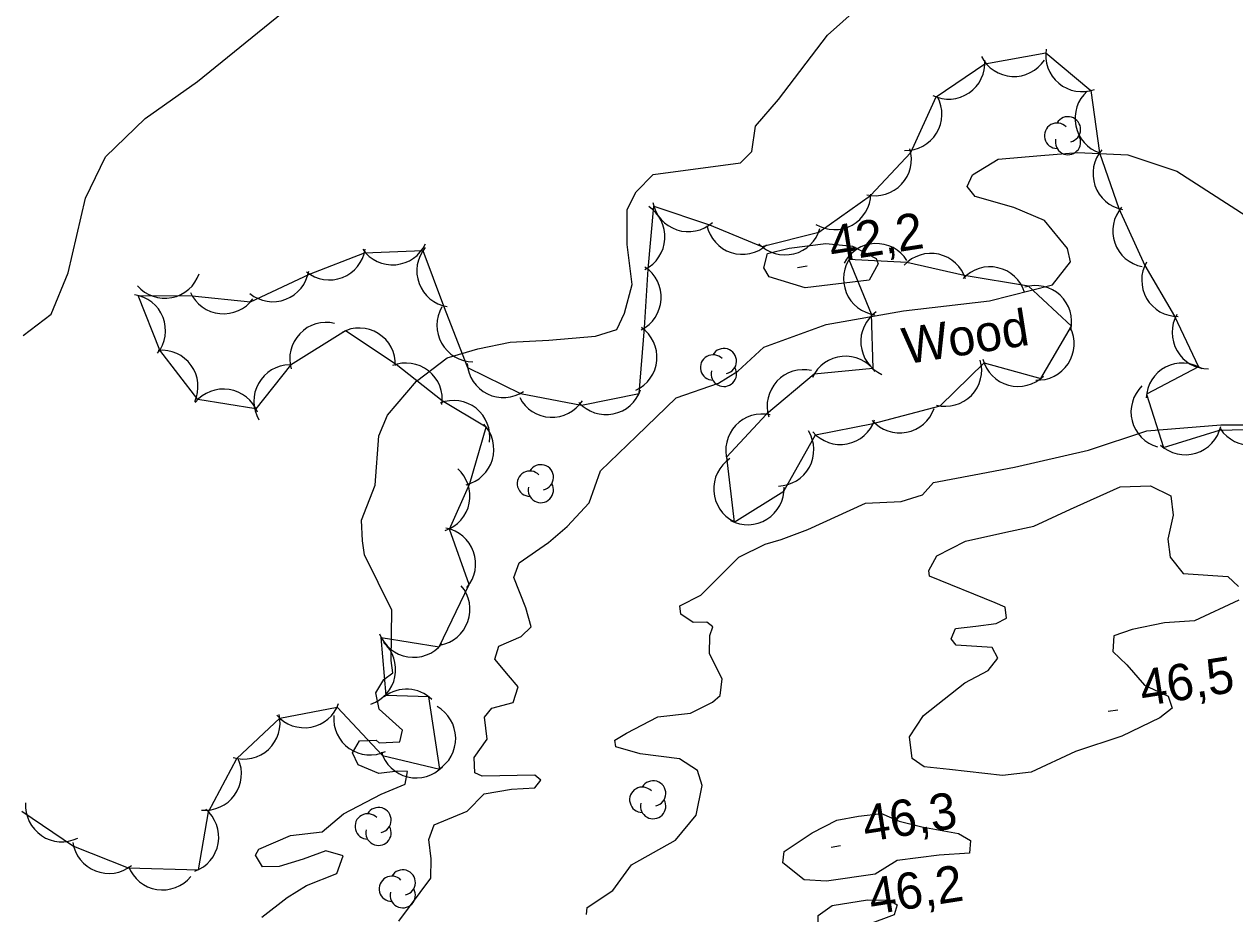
# Model space of a CAD drawing. Extents: x 646142 to 649934, y 5874075 to 5876351.
# Drawn here: x 649124 to 649223.9, y 5874642.2 to 5874715.6 of the extents above; entities that cross this region are included whole.
import ezdxf

# ---------------------------------------------------------------- set-up
doc = ezdxf.new("R2010")
doc.units = 0
for name, color, linetype in [('Niveau 1', 7, 'Continuous'), ('Niveau 2', 7, 'Continuous'), ('Niveau 3', 7, 'Continuous'), ('Niveau 44', 7, 'Continuous')]:
    doc.layers.add(name, color=color, linetype=linetype)

msp = doc.modelspace()

# ---------------------------------------------------------------- linework, layer by layer
at = {"layer": 'Niveau 1'}
for points in [[(649154.975, 5874656.38), (649155.202, 5874657.328), (649155.202, 5874657.328), (649153.27, 5874659.056), (649152.989, 5874660.405), (649153.654, 5874661.521), (649154.389, 5874662.069), (649154.264, 5874663.091), (649154.326, 5874667.244), (649152.044, 5874671.809), (649151.905, 5874672.944), (649151.808, 5874674.66), (649152.942, 5874677.558), (649153.244, 5874681.624), (649153.952, 5874683.32), (649156.356, 5874686.139), (649158.871, 5874688.049), (649161.413, 5874688.812), (649164.095, 5874689.361), (649167.285, 5874689.509), (649171.139, 5874689.852), (649172.904, 5874690.407), (649173.54, 5874691.749), (649174.164, 5874694.125), (649173.759, 5874697.414), (649173.748, 5874700.29), (649174.483, 5874701.758), (649175.91, 5874703.194), (649183.121, 5874704.165), (649184.039, 5874705.079), (649184.352, 5874707.187), (649186.259, 5874709.37), (649190.299, 5874714.681), (649198.134, 5874721.706)], [(649143.571, 5874641.888), (649145.664, 5874643.52), (649147.262, 5874644.517), (649149.777, 5874645.508), (649150.288, 5874646.951), (649148.862, 5874647.357), (649146.996, 5874646.674), (649145.004, 5874646.091), (649143.634, 5874646.043), (649143.056, 5874647.011), (649143.339, 5874647.506), (649145.954, 5874648.624), (649148.553, 5874648.934), (649150.321, 5874650.411), (649153.444, 5874652.051), (649155.408, 5874652.86), (649155.621, 5874653.923), (649154.816, 5874653.942), (649153.234, 5874653.753), (649151.541, 5874654.473), (649151.076, 5874655.455), (649151.642, 5874656.444), (649153.012, 5874656.492), (649153.266, 5874656.291), (649154.975, 5874656.38)]]:
    msp.add_lwpolyline(points, dxfattribs=at)
at = {"layer": 'Niveau 2'}
for points in [[(649123.861, 5874689.902), (649126.169, 5874691.676), (649127.589, 5874695.073), (649129.013, 5874701.238), (649130.659, 5874704.662), (649133.945, 5874707.818), (649138.277, 5874710.868), (649145.27, 5874716.538)], [(649162.824, 5874663.203), (649163.149, 5874664.276), (649164.997, 5874665.071), (649165.815, 5874665.858), (649165.394, 5874667.418), (649164.397, 5874669.943), (649164.821, 5874671.144), (649167.247, 5874672.812), (649168.799, 5874674.146), (649170.619, 5874676.087), (649171.552, 5874678.726), (649174.515, 5874681.607), (649177.788, 5874684.755), (649181.297, 5874685.976), (649182.89, 5874686.97), (649185.048, 5874688.95), (649190.191, 5874690.825), (649196.573, 5874691.928), (649203.672, 5874692.772), (649208.884, 5874694.08), (649210.364, 5874695.979), (649210.111, 5874697.098), (649208.227, 5874699.401), (649205.693, 5874700.479), (649202.497, 5874701.363), (649201.822, 5874702.202), (649202.273, 5874703.175), (649204.401, 5874704.461), (649207.907, 5874704.762), (649210.963, 5874705.01), (649215.102, 5874704.812), (649219.156, 5874703.456), (649227.725, 5874697.927)], [(649187.127, 5874697.125), (649190.17, 5874697.487), (649192.367, 5874697.288), (649194.324, 5874696.257), (649194.492, 5874695.817), (649193.745, 5874694.465), (649188.448, 5874693.835), (649185.477, 5874694.746), (649185.041, 5874695.499), (649185.352, 5874696.685), (649187.127, 5874697.125)], [(649188.682, 5874673.897), (649193.438, 5874676.069), (649196.392, 5874676.191), (649198.15, 5874676.745), (649199.051, 5874677.77), (649202.399, 5874678.397), (649205.746, 5874679.025), (649211.85, 5874680.439), (649216.673, 5874682.045), (649222.775, 5874682.542), (649229.396, 5874682.526)], [(649207.341, 5874674.172), (649210.361, 5874675.563), (649214.461, 5874677.425), (649216.96, 5874677.493), (649218.658, 5874676.664), (649218.853, 5874675.084), (649218.417, 5874673.084), (649218.598, 5874671.617), (649219.678, 5874670.256), (649223.355, 5874670.007), (649224.253, 5874669.197)], [(649170.398, 5874642.105), (649170.441, 5874642.685), (649172.553, 5874644.085), (649174.118, 5874646.223), (649177.751, 5874648.264), (649179.442, 5874650.302), (649179.937, 5874652.772), (649179.558, 5874653.99), (649178.068, 5874654.961), (649174.818, 5874655.377), (649172.807, 5874655.941), (649172.737, 5874656.507), (649173.694, 5874657.08), (649176.271, 5874658.42), (649178.973, 5874658.742), (649180.803, 5874659.649), (649181.422, 5874660.181), (649181.593, 5874661.579), (649180.54, 5874663.635), (649180.584, 5874665.132), (649180.838, 5874665.851), (649180.332, 5874666.25), (649179.192, 5874666.229), (649178.194, 5874666.914), (649178.11, 5874667.592), (649179.828, 5874668.485), (649182.982, 5874671.615), (649185.136, 5874672.675), (649186.458, 5874673.062), (649188.682, 5874673.897)], [(649224.28, 5874668.055), (649220.615, 5874666.358), (649218.131, 5874666.177), (649215.463, 5874665.63), (649213.932, 5874665.104), (649213.861, 5874663.836), (649215.025, 5874662.714), (649216.484, 5874661.054), (649218.421, 5874660.139), (649218.771, 5874659.15), (649217.731, 5874658.339), (649214.614, 5874656.821), (649210.78, 5874655.562), (649207.113, 5874653.865), (649204.754, 5874653.584), (649200.359, 5874654.092), (649198.281, 5874654.302), (649197.285, 5874654.986), (649197.062, 5874656.793), (649198.215, 5874658.535), (649201.644, 5874661.235), (649203.568, 5874662.266), (649204.356, 5874663.277), (649203.907, 5874664.14), (649200.916, 5874664.357), (649200.51, 5874664.881), (649200.861, 5874665.725), (649202.547, 5874665.926), (649204.232, 5874666.126), (649205.089, 5874666.572), (649204.977, 5874667.475), (649204.135, 5874667.833), (649198.731, 5874670.054), (649198.675, 5874670.506), (649199.322, 5874671.729), (649201.682, 5874672.926), (649205.011, 5874673.666), (649207.341, 5874674.172)], [(649154.89, 5874641.568), (649157.545, 5874645.105), (649157.575, 5874646.719), (649157.38, 5874648.306), (649157.805, 5874649.507), (649160.527, 5874650.636), (649161.953, 5874652.071), (649164.194, 5874652.453), (649166.126, 5874652.568), (649166.62, 5874653.202), (649166.113, 5874653.602), (649161.771, 5874653.545), (649161.165, 5874653.817), (649161.125, 5874655.078), (649162.198, 5874656.585), (649161.975, 5874658.399), (649162.568, 5874659.159), (649164.344, 5874659.601), (649164.755, 5874660.914), (649163.952, 5874661.854), (649162.824, 5874663.203)], [(649192.856, 5874650.218), (649194.766, 5874650.445), (649196.212, 5874649.815), (649198.094, 5874649.352), (649201.127, 5874648.797), (649202.109, 5874648.226), (649202.01, 5874647.183), (649199.524, 5874647.001), (649196.041, 5874646.586), (649194.242, 5874645.454), (649190.21, 5874644.859), (649188.37, 5874644.983), (649186.602, 5874646.377), (649186.715, 5874647.308), (649189.034, 5874648.845), (649191.072, 5874649.89), (649192.856, 5874650.218)], [(649190.686, 5874642.852), (649193.594, 5874643.314), (649195.42, 5874643.302), (649196.037, 5874642.917), (649195.798, 5874642.086), (649193.507, 5874641.24), (649192.059, 5874640.036), (649190.936, 5874639.902), (649189.532, 5874641.11), (649189.533, 5874642.027), (649190.686, 5874642.852)]]:
    msp.add_lwpolyline(points, dxfattribs=at)
at = {"layer": 'Niveau 3'}
for p, q in [((649187.823, 5874695.526), (649188.614, 5874695.65)), ((649213.478, 5874658.885), (649214.269, 5874659.01)), ((649190.588, 5874647.682), (649191.378, 5874647.806))]:
    msp.add_line(p, q, dxfattribs=at)
at = {"layer": 'Niveau 44'}
for points in [[(649123.76, 5874650.641), (649128.031, 5874647.76), (649132.546, 5874645.976), (649138.337, 5874645.806), (649139.172, 5874650.588), (649141.515, 5874654.993), (649145.061, 5874658.307), (649149.803, 5874659.239), (649153.552, 5874655.249), (649158.267, 5874654.099), (649157.374, 5874660.079), (649153.849, 5874660.2), (649153.431, 5874664.987), (649158.222, 5874664.211), (649160.71, 5874669.357), (649159.09, 5874673.932), (649160.755, 5874677.68), (649162.11, 5874682.341), (649158.482, 5874684.516), (649154.669, 5874687.52), (649150.484, 5874690.298), (649145.936, 5874687.444), (649143.085, 5874683.852), (649138.29, 5874684.609), (649135.155, 5874688.691), (649133.378, 5874693.208), (649137.821, 5874693.185), (649142.65, 5874692.696), (649147.519, 5874694.972), (649152.049, 5874696.716), (649156.879, 5874696.909), (649158.571, 5874692.359), (649160.576, 5874687.268), (649164.932, 5874685.127), (649169.981, 5874684.162), (649174.737, 5874685.13), (649175.175, 5874690.525), (649175.473, 5874695.37), (649175.944, 5874700.567), (649180.549, 5874699.033), (649184.86, 5874697.262), (649189.571, 5874698.432), (649193.848, 5874701.463), (649197.167, 5874705.005), (649199.282, 5874709.594), (649203.299, 5874712.319), (649208.328, 5874713.235), (649212.049, 5874710.117), (649212.759, 5874704.973), (649214.349, 5874700.387), (649216.5, 5874695.683), (649218.943, 5874691.489), (649220.947, 5874687.317), (649216.643, 5874685.073)], [(649189.306, 5874681.718), (649194.071, 5874682.642), (649199.595, 5874684.092), (649203.225, 5874687.643), (649207.904, 5874686.351), (649210.441, 5874690.661), (649206.889, 5874693.969), (649201.587, 5874694.864), (649196.852, 5874695.932), (649192.061, 5874696.167), (649193.909, 5874691.679), (649194.032, 5874687.173), (649189.199, 5874686.726), (649185.263, 5874683.403), (649181.951, 5874679.854), (649182.581, 5874674.502), (649186.701, 5874677.067), (649189.306, 5874681.718)], [(649216.643, 5874685.073), (649218.043, 5874680.665), (649222.683, 5874682.091), (649227.924, 5874682.237)]]:
    msp.add_lwpolyline(points, dxfattribs=at)
for centre, radius, start, end in [((649211.32, 5874713.028), 3, 170.04483, 290.02277), ((649200.301, 5874712.415), 3, 244.14986, 4.1278), ((649205.697, 5874714.282), 3, 206.73485, 326.71279), ((649196.747, 5874708.177), 3, 268.44283, 28.42078), ((649213.738, 5874707.823), 3, 131.6744, 251.65234), ((649209.257, 5874706.394), 1.046, 44.11537, 269.80396), ((649210.157, 5874706.917), 1.046, 282.26917, 149.72626), ((649210.157, 5874705.871), 1.046, 166.93686, 29.62122), ((649194.221, 5874704.439), 3, 256.86425, 16.84219), ((649215.22, 5874703.258), 3, 139.13239, 259.11034), ((649190.88, 5874701.642), 3, 238.87314, 358.85108), ((649173.873, 5874698.046), 3, 296.47321, 56.45115), ((649178.803, 5874701.473), 3, 191.58649, 311.56443), ((649216.857, 5874698.534), 3, 139.13239, 259.11034), ((649183.264, 5874699.609), 3, 192.02575, 312.00369), ((649186.79, 5874699.558), 3, 223.95815, 343.93609), ((649154.376, 5874698.736), 3, 214.93517, 334.91311), ((649194.329, 5874694.492), 3, 32.53712, 152.51506), ((649149.151, 5874697.49), 3, 231.0517, 351.02964), ((649159.378, 5874695.249), 3, 140.40005, 260.378), ((649194.615, 5874694.594), 3, 142.37314, 262.35108), ((649198.832, 5874693.678), 3, 17.2875, 137.26545), ((649173.564, 5874693.056), 3, 296.47321, 56.45115), ((649203.709, 5874692.575), 3, 17.2875, 137.26545), ((649219.245, 5874694.473), 3, 150.22602, 270.20397), ((649135.566, 5874695.979), 3, 221.04986, 341.02781), ((649144.484, 5874695.695), 3, 231.0517, 351.02964), ((649140.413, 5874694.695), 3, 204.21665, 324.19459), ((649207.463, 5874691.025), 3, 347.03306, 107.01101), ((649132.626, 5874690.304), 3, 321.48233, 81.46027), ((649161.04, 5874690.736), 3, 149.45576, 269.43371), ((649196.044, 5874689.407), 3, 125.31284, 245.29078), ((649221.757, 5874690.147), 3, 150.10776, 270.08571), ((649148.886, 5874687.987), 3, 76.43209, 196.41004), ((649151.612, 5874687.518), 3, 358.09138, 118.06932), ((649173.206, 5874688.107), 3, 295.00271, 54.98065), ((649207.665, 5874689.223), 3, 266.64445, 26.62239), ((649135.305, 5874685.693), 3, 335.59915, 95.57709), ((649180.837, 5874687.264), 1.046, 44.11537, 269.80396), ((649181.737, 5874687.787), 1.046, 282.26917, 149.72626), ((649145.914, 5874684.475), 3, 90.61646, 210.5944), ((649155.484, 5874684.633), 3, 351.76972, 111.74767), ((649163.532, 5874687.78), 3, 183.832, 303.80994), ((649191.778, 5874685.194), 3, 35.28382, 155.26176), ((649200.029, 5874687.06), 3, 255.67635, 15.6543), ((649206.034, 5874688.696), 3, 194.55981, 314.53775), ((649219.61, 5874684.631), 3, 57.53708, 177.51503), ((649181.737, 5874686.741), 1.046, 166.93686, 29.62122), ((649188.309, 5874684.079), 3, 76.97606, 196.954), ((649140.412, 5874682.488), 3, 21.03291, 141.01085), ((649172.008, 5874686.374), 3, 221.50068, 341.47862), ((649218.361, 5874683.602), 3, 134.29515, 254.27309), ((649159.411, 5874681.537), 3, 351.7709, 111.74884), ((649167.543, 5874686.151), 3, 207.11929, 327.09723), ((649184.896, 5874680.425), 3, 76.97606, 196.954), ((649196.262, 5874684.861), 3, 220.96969, 340.94764), ((649159.739, 5874680.502), 3, 283.79715, 43.77509), ((649191.353, 5874683.911), 3, 220.96969, 340.94764), ((649219.845, 5874683.063), 3, 227.08624, 347.06418), ((649225.251, 5874683.848), 3, 213.36879, 333.34674), ((649186.164, 5874680.473), 3, 271.5737, 31.55164), ((649183.896, 5874677.244), 3, 123.69961, 243.67755), ((649157.77, 5874676.654), 3, 288.66972, 48.64767), ((649165.717, 5874677.674), 1.046, 44.11537, 269.80396), ((649166.617, 5874678.197), 1.046, 282.26917, 149.72626), ((649166.617, 5874677.151), 1.046, 166.93686, 29.62122), ((649183.709, 5874677.281), 3, 241.90709, 1.88504), ((649158.237, 5874671.056), 3, 319.49489, 79.47284), ((649157.767, 5874667.296), 3, 280.54745, 40.5254), ((649151.631, 5874662.329), 3, 288.5243, 48.50224), ((649156.108, 5874666.34), 3, 200.80158, 320.77952), ((649155.528, 5874657.714), 3, 46.03745, 127.66095), ((649147.094, 5874660.529), 3, 220.52167, 340.49961), ((649142.084, 5874657.939), 3, 253.05482, 13.03276), ((649152.512, 5874658.28), 3, 175.21033, 295.18827), ((649156.593, 5874656.645), 3, 301.0588, 61.03674), ((649156.327, 5874656.387), 3, 196.29411, 316.27205), ((649138.897, 5874653.725), 3, 264.25114, 24.22908), ((649174.997, 5874651.584), 1.046, 44.11537, 269.80396), ((649175.897, 5874652.107), 1.046, 282.26917, 149.72626), ((649127.063, 5874651.114), 3, 175.91046, 295.8884), ((649175.897, 5874651.061), 1.046, 166.93686, 29.62122), ((649137.017, 5874648.5), 3, 290.10229, 50.08024), ((649152.317, 5874649.384), 1.046, 44.11537, 269.80396), ((649153.217, 5874649.907), 1.046, 282.26917, 149.72626), ((649153.217, 5874648.861), 1.046, 166.93686, 29.62122), ((649130.936, 5874648.508), 3, 188.44134, 308.41929), ((649135.381, 5874647.143), 3, 200.80968, 320.78762), ((649155.217, 5874644.757), 1.046, 282.26917, 149.72626), ((649154.317, 5874644.234), 1.046, 44.11537, 269.80396), ((649155.217, 5874643.711), 1.046, 166.93686, 29.62122)]:
    msp.add_arc(centre, radius, start, end, dxfattribs=at)

# ---------------------------------------------------------------- texts
at = {"layer": 'Niveau 3'}
for s, p in [('42,2 ', (649190.67, 5874695.93)), ('46,5 ', (649216.33, 5874659.29)), ('46,3 ', (649193.44, 5874648.09)), ('46,2 ', (649193.95, 5874642.08))]:
    msp.add_text(s, height=3, rotation=8.9405, dxfattribs=at).set_placement(p)
at = {"layer": 'Niveau 44'}
msp.add_text('Wood', height=3, rotation=8.9405, dxfattribs=at).set_placement((649196.74, 5874687.52))

doc.saveas('drawing.dxf')
